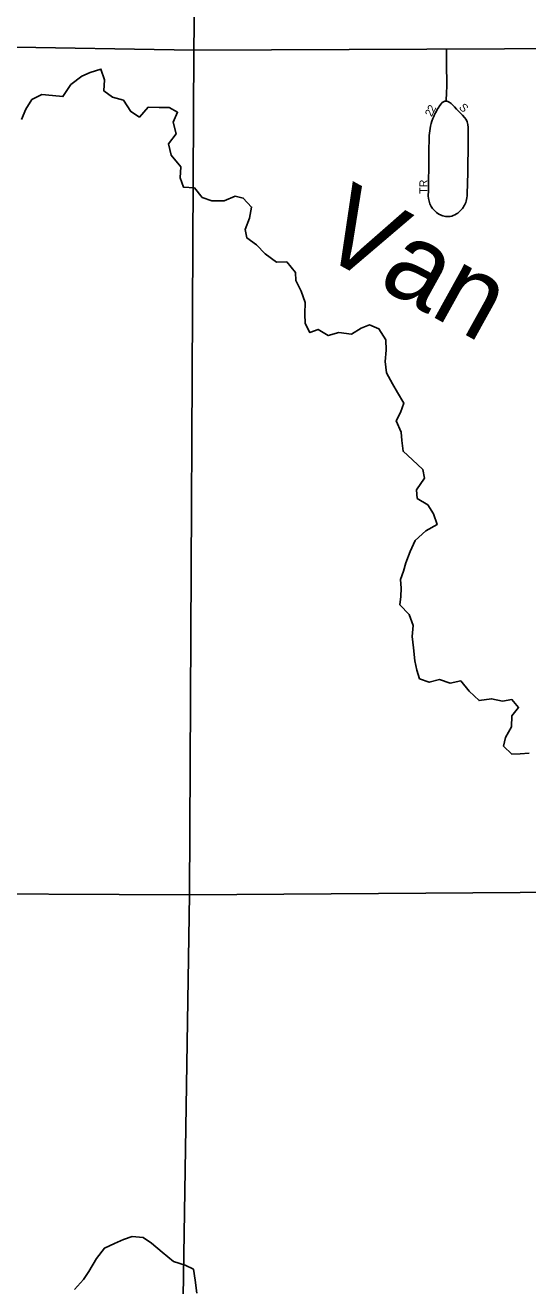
# Model space of a CAD drawing. Extents: x 1772825 to 1773716, y 1138558 to 1139032.
# Drawn here: x 1772828.89 to 1772829.187, y 1138559.891 to 1138560.637 of the extents above; entities that cross this region are included whole.
import ezdxf

# ---------------------------------------------------------------- set-up
doc = ezdxf.new("R2010")
doc.units = 0
for name, color, linetype in [('GM_X_Minor_River', 7, 'Continuous'), ('GM_X_Minor_River_Text', 7, 'Continuous'), ('GM_X_Section', 7, 'Continuous'), ('GM_X_Township_Subdivision', 7, 'Continuous'), ('GM_X_Township_Subdivision_Text', 7, 'Continuous')]:
    doc.layers.add(name, color=color, linetype=linetype)

msp = doc.modelspace()

# ---------------------------------------------------------------- linework, layer by layer
at = {"layer": 'GM_X_Minor_River'}
for points in [[(1772828.88782, 1138560.5815), (1772828.89034, 1138560.58755), (1772828.89379, 1138560.59321), (1772828.8997, 1138560.5962), (1772828.90614, 1138560.59558), (1772828.91221, 1138560.59497), (1772828.91701, 1138560.60214), (1772828.92349, 1138560.60702), (1772828.92844, 1138560.60926), (1772828.93472, 1138560.6113), (1772828.93676, 1138560.60484), (1772828.93652, 1138560.59839), (1772828.94162, 1138560.59475), (1772828.94805, 1138560.5928), (1772828.95237, 1138560.58613), (1772828.95747, 1138560.58287), (1772828.96263, 1138560.58871), (1772828.96908, 1138560.58847), (1772828.97515, 1138560.58861), (1772828.98007, 1138560.58573), (1772828.97755, 1138560.57987), (1772828.97921, 1138560.57303), (1772828.97461, 1138560.567), (1772828.97627, 1138560.56035), (1772828.98191, 1138560.55347), (1772828.98167, 1138560.54703), (1772828.98353, 1138560.54151), (1772828.98998, 1138560.54108), (1772828.99468, 1138560.53536), (1772829.00035, 1138560.53342), (1772829.00756, 1138560.53337), (1772829.01404, 1138560.53616), (1772829.01896, 1138560.53499), (1772829.02385, 1138560.52964), (1772829.02266, 1138560.52301), (1772829.01996, 1138560.51639), (1772829.02106, 1138560.51145), (1772829.02672, 1138560.50724), (1772829.0318, 1138560.50189), (1772829.0386, 1138560.49709), (1772829.04467, 1138560.49724), (1772829.04975, 1138560.49094), (1772829.05009, 1138560.4862), (1772829.05327, 1138560.47991), (1772829.0555, 1138560.47326), (1772829.05525, 1138560.46643), (1772829.05559, 1138560.46074), (1772829.0584, 1138560.45541), (1772829.06315, 1138560.45727), (1772829.0692, 1138560.45362), (1772829.07547, 1138560.45547), (1772829.08287, 1138560.45447), (1772829.08858, 1138560.45803), (1772829.09353, 1138560.46008), (1772829.09921, 1138560.45757), (1772829.10333, 1138560.45109), (1772829.10348, 1138560.44502), (1772829.10286, 1138560.43838), (1772829.10375, 1138560.43155), (1772829.10712, 1138560.42507), (1772829.11012, 1138560.41993), (1772829.11387, 1138560.41364), (1772829.11193, 1138560.40816), (1772829.10942, 1138560.40324), (1772829.11241, 1138560.39639), (1772829.11275, 1138560.39146), (1772829.11346, 1138560.38519), (1772829.11912, 1138560.38003), (1772829.12514, 1138560.3743), (1772829.12606, 1138560.36936), (1772829.12145, 1138560.36237), (1772829.12179, 1138560.35725), (1772829.12802, 1138560.35341), (1772829.1314, 1138560.34826), (1772829.13363, 1138560.3418), (1772829.12696, 1138560.33805), (1772829.12066, 1138560.33241), (1772829.11757, 1138560.3258), (1772829.11506, 1138560.31918), (1772829.11369, 1138560.31426), (1772829.11195, 1138560.30934), (1772829.11229, 1138560.30421), (1772829.11206, 1138560.29928), (1772829.11146, 1138560.29436), (1772829.11711, 1138560.28862), (1772829.11952, 1138560.28216), (1772829.11891, 1138560.27552), (1772829.11961, 1138560.26888), (1772829.12051, 1138560.26128), (1772829.1216, 1138560.25577), (1772829.12327, 1138560.25064), (1772829.12895, 1138560.24851), (1772829.13503, 1138560.25017), (1772829.14128, 1138560.24804), (1772829.14755, 1138560.24932), (1772829.15263, 1138560.24321)], [(1772829.15263, 1138560.24321), (1772829.15847, 1138560.23767), (1772829.16587, 1138560.23875), (1772829.17231, 1138560.23737), (1772829.17782, 1138560.23828), (1772829.18177, 1138560.23351), (1772829.17775, 1138560.22861), (1772829.17751, 1138560.22216), (1772829.17405, 1138560.21593), (1772829.17288, 1138560.21081), (1772829.17777, 1138560.20603), (1772829.18271, 1138560.20619), (1772829.18802, 1138560.20653)], [(1772828.91912, 1138559.88927), (1772828.92447, 1138559.89511), (1772828.92754, 1138559.90002), (1772828.93215, 1138559.90758), (1772828.93675, 1138559.9138), (1772828.94284, 1138559.91641), (1772828.94798, 1138559.91884), (1772828.95312, 1138559.9207), (1772828.95975, 1138559.92008), (1772828.96466, 1138559.91663), (1772828.97088, 1138559.91127), (1772828.97767, 1138559.90591), (1772828.98449, 1138559.90358), (1772828.9894, 1138559.90127), (1772828.99049, 1138559.89481), (1772828.99139, 1138559.88702)]]:
    msp.add_lwpolyline(points, dxfattribs=at)
at = {"layer": 'GM_X_Section'}
for points in [[(1772828.49974, 1138561.13793), (1772828.99654, 1138561.1389), (1772828.98978, 1138560.62246), (1772828.87252, 1138560.62449), (1772828.87494, 1138560.7948), (1772828.49505, 1138560.7937)], [(1772828.99654, 1138561.1389), (1772829.00204, 1138561.13886), (1772829.49844, 1138561.13775), (1772829.49493, 1138560.62469), (1772828.98978, 1138560.62246)], [(1772828.98978, 1138560.62246), (1772828.98713, 1138560.12285), (1772828.48695, 1138560.12513), (1772828.48933, 1138560.28863), (1772828.87111, 1138560.28971), (1772828.87252, 1138560.62449)], [(1772829.49493, 1138560.62469), (1772829.49019, 1138560.12623), (1772828.98713, 1138560.12285), (1772828.98978, 1138560.62246)], [(1772828.98713, 1138560.12285), (1772828.97915, 1138559.62196), (1772828.48165, 1138559.62726), (1772828.48695, 1138560.12513)], [(1772829.49019, 1138560.12623), (1772829.48544, 1138559.62606), (1772828.97915, 1138559.62196), (1772828.98713, 1138560.12285)]]:
    msp.add_lwpolyline(points, close=True, dxfattribs=at)
at = {"layer": 'GM_X_Township_Subdivision'}
for points in [[(1772829.13891, 1138560.59237), (1772829.13916, 1138560.59758), (1772829.13927, 1138560.60069), (1772829.13926, 1138560.605), (1772829.13922, 1138560.61137), (1772829.13915, 1138560.62075), (1772829.13912, 1138560.62274)], [(1772829.13891, 1138560.59237), (1772829.13848, 1138560.59232), (1772829.13808, 1138560.59226), (1772829.13771, 1138560.59214), (1772829.13738, 1138560.59198), (1772829.13699, 1138560.59175), (1772829.13658, 1138560.59142), (1772829.13602, 1138560.59075), (1772829.13527, 1138560.58972), (1772829.1343, 1138560.58823), (1772829.1337, 1138560.58728), (1772829.13304, 1138560.58609), (1772829.13234, 1138560.58476), (1772829.13167, 1138560.58332), (1772829.13108, 1138560.582), (1772829.13054, 1138560.58042), (1772829.13011, 1138560.57904), (1772829.1297, 1138560.57744), (1772829.12943, 1138560.57609), (1772829.12924, 1138560.57477), (1772829.12905, 1138560.57337), (1772829.12895, 1138560.57201), (1772829.12879, 1138560.56135), (1772829.12865, 1138560.55308), (1772829.12852, 1138560.54516), (1772829.12841, 1138560.53935), (1772829.1284, 1138560.53627), (1772829.12855, 1138560.53476), (1772829.12882, 1138560.53323), (1772829.1293, 1138560.5316), (1772829.13009, 1138560.53006), (1772829.13095, 1138560.5288), (1772829.13187, 1138560.52777), (1772829.13332, 1138560.52636), (1772829.13405, 1138560.52586), (1772829.13492, 1138560.52534), (1772829.13569, 1138560.52497), (1772829.1364, 1138560.52465), (1772829.13704, 1138560.52444), (1772829.13778, 1138560.52423), (1772829.13849, 1138560.52411), (1772829.13919, 1138560.52404), (1772829.13991, 1138560.52401), (1772829.14069, 1138560.52404), (1772829.1414, 1138560.52409), (1772829.14226, 1138560.52425), (1772829.14319, 1138560.52459), (1772829.1441, 1138560.52502), (1772829.14505, 1138560.52559), (1772829.14584, 1138560.52609), (1772829.14651, 1138560.52661), (1772829.14713, 1138560.5272), (1772829.14771, 1138560.52775), (1772829.14823, 1138560.52832), (1772829.14864, 1138560.52884), (1772829.14907, 1138560.52947), (1772829.14946, 1138560.5301), (1772829.14988, 1138560.53081), (1772829.15019, 1138560.53155), (1772829.15053, 1138560.53241), (1772829.15077, 1138560.5332), (1772829.15103, 1138560.53413), (1772829.15119, 1138560.53516), (1772829.15136, 1138560.53635), (1772829.15145, 1138560.53756), (1772829.15173, 1138560.54982), (1772829.15189, 1138560.56859), (1772829.15196, 1138560.57666), (1772829.15176, 1138560.57851), (1772829.15138, 1138560.58001), (1772829.15072, 1138560.58141), (1772829.14985, 1138560.58269), (1772829.1486, 1138560.58408), (1772829.14665, 1138560.58604), (1772829.14514, 1138560.58758), (1772829.14387, 1138560.58894), (1772829.14185, 1138560.59089), (1772829.14125, 1138560.59138), (1772829.1408, 1138560.59176), (1772829.14031, 1138560.59201), (1772829.13993, 1138560.59218), (1772829.13944, 1138560.59231), (1772829.13891, 1138560.59237)]]:
    msp.add_lwpolyline(points, dxfattribs=at)

# ---------------------------------------------------------------- texts
at = {"layer": 'GM_X_Minor_River_Text'}
msp.add_text('Van', height=0.047361, rotation=331.01861, dxfattribs=at).set_placement((1772829.06054, 1138560.50377))
at = {"layer": 'GM_X_Township_Subdivision_Text'}
for s, height, rotation, p in [('2', 0.00473, 62.37377, (1772829.13162, 1138560.5854)), ('S', 0.00473, 314.58814, (1772829.14624, 1138560.58828)), ('2', 0.00473, 65.29246, (1772829.13043, 1138560.5828)), ('TR', 0.004735, 90, (1772829.12786, 1138560.53746))]:
    msp.add_text(s, height=height, rotation=rotation, dxfattribs=at).set_placement(p)

doc.saveas('drawing.dxf')
